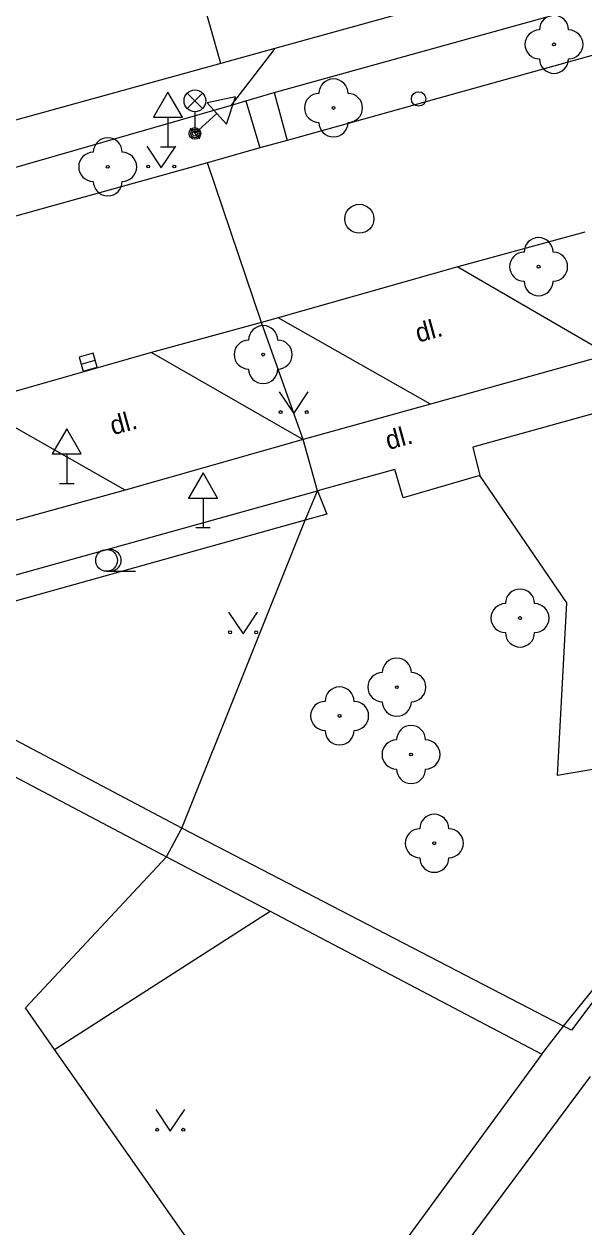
# Model space of a CAD drawing. Extents: x -596229 to -595156, y -1161237 to -1159376.
# Drawn here: x -595355.8 to -595336.53, y -1160640.02 to -1160598.57 of the extents above; entities that cross this region are included whole.
import ezdxf

# ---------------------------------------------------------------- set-up
doc = ezdxf.new("R2010")
doc.units = 0
for name, color, linetype in [('Level 22', 7, 'Continuous'), ('Level 27', 7, 'Continuous'), ('Level 28', 7, 'Continuous'), ('Level 33', 7, 'Continuous'), ('Level 34', 7, 'Continuous'), ('Level 36', 7, 'Continuous'), ('Specificka linie pasportu komunikaci', 7, 'Continuous'), ('TM - budovy zdene_ betonove - VP', 7, 'Continuous'), ('TM - chodniky - VP', 7, 'Continuous'), ('TM - komunikace - VP', 7, 'Continuous'), ('TM - popis povrchu', 7, 'Continuous'), ('TM - rozhrani mezi zpev. plochami mezi sebou - VP', 7, 'Continuous'), ('TM - rozhrani ploch obecne - VP', 7, 'Continuous')]:
    doc.layers.add(name, color=color, linetype=linetype)

msp = doc.modelspace()

# ---------------------------------------------------------------- linework, layer by layer
at = {"layer": 'Level 22'}
for centre in [(-595337.56, -1160599.27), (-595345.15, -1160601.46), (-595352.92, -1160603.49), (-595338.09, -1160606.93), (-595347.57, -1160609.96), (-595338.73, -1160619.04), (-595342.97, -1160621.42), (-595344.94, -1160622.41), (-595342.48, -1160623.74), (-595341.68, -1160626.8)]:
    msp.add_circle(centre, 0.05, dxfattribs=at)
for centre, start, end in [((-595337.56, -1160598.77), 0, 180), ((-595338.06, -1160599.27), 90, 270), ((-595337.06, -1160599.27), 270, 90), ((-595337.56, -1160599.77), 180, 0), ((-595345.15, -1160600.96), 0, 180), ((-595345.65, -1160601.46), 90, 270), ((-595344.65, -1160601.46), 270, 90), ((-595345.15, -1160601.96), 180, 0), ((-595352.92, -1160602.99), 0, 180), ((-595353.42, -1160603.49), 90, 270), ((-595352.42, -1160603.49), 270, 90), ((-595352.92, -1160603.99), 180, 0), ((-595338.09, -1160606.43), 0, 180), ((-595338.59, -1160606.93), 90, 270), ((-595337.59, -1160606.93), 270, 90), ((-595338.09, -1160607.43), 180, 0), ((-595347.57, -1160609.46), 0, 180), ((-595348.07, -1160609.96), 90, 270), ((-595347.07, -1160609.96), 270, 90), ((-595347.57, -1160610.46), 180, 0), ((-595338.73, -1160618.54), 0, 180), ((-595339.23, -1160619.04), 90, 270), ((-595338.23, -1160619.04), 270, 90), ((-595338.73, -1160619.54), 180, 0), ((-595342.97, -1160620.92), 0, 180), ((-595343.47, -1160621.42), 90, 270), ((-595342.47, -1160621.42), 270, 90), ((-595344.94, -1160621.91), 0, 180), ((-595345.44, -1160622.41), 90, 270), ((-595344.44, -1160622.41), 270, 90), ((-595342.97, -1160621.92), 180, 0), ((-595344.94, -1160622.91), 180, 0), ((-595342.48, -1160623.24), 0, 180), ((-595342.98, -1160623.74), 90, 270), ((-595341.98, -1160623.74), 270, 90), ((-595342.48, -1160624.24), 180, 0), ((-595341.68, -1160626.3), 0, 180), ((-595342.18, -1160626.8), 90, 270), ((-595341.18, -1160626.8), 270, 90), ((-595341.68, -1160627.3), 180, 0)]:
    msp.add_arc(centre, 0.5, start, end, dxfattribs=at)
at = {"layer": 'Level 27'}
msp.add_line((-595353.83, -1160610.289), (-595353.35, -1160610.151), dxfattribs=at)
msp.add_lwpolyline([(-595353.761, -1160610.529), (-595353.281, -1160610.391), (-595353.419, -1160609.911), (-595353.899, -1160610.049)], close=True, dxfattribs=at)
msp.add_circle((-595344.26, -1160605.28), 0.5, dxfattribs=at)
at = {"layer": 'Level 28'}
msp.add_circle((-595342.22, -1160601.15), 0.25, dxfattribs=at)
at = {"layer": 'Level 33'}
for p, q in [((-595350.185, -1160601.48), (-595349.655, -1160600.95)), ((-595350.185, -1160600.95), (-595349.655, -1160601.48)), ((-595349.92, -1160601.59), (-595349.92, -1160602.34))]:
    msp.add_line(p, q, dxfattribs=at)
for centre, radius in [((-595349.92, -1160601.215), 0.375), ((-595349.92, -1160602.34), 0.2), ((-595349.92, -1160602.34), 0.145), ((-595349.92, -1160602.34), 0.0876)]:
    msp.add_circle(centre, radius, dxfattribs=at)
at = {"layer": 'Level 34'}
for p, q in [((-595350.85, -1160601.782), (-595350.85, -1160602.8)), ((-595349.167, -1160601.655), (-595349.92, -1160602.34)), ((-595350.088, -1160602.155), (-595349.752, -1160602.525)), ((-595351.1, -1160602.8), (-595350.6, -1160602.8)), ((-595354.33, -1160613.382), (-595354.33, -1160614.4)), ((-595354.58, -1160614.4), (-595354.08, -1160614.4)), ((-595349.64, -1160614.902), (-595349.64, -1160615.92)), ((-595349.89, -1160615.92), (-595349.39, -1160615.92))]:
    msp.add_line(p, q, dxfattribs=at)
for points in [[(-595351.35, -1160601.782), (-595350.35, -1160601.782), (-595350.85, -1160600.916)], [(-595349.503, -1160601.285), (-595348.83, -1160602.025), (-595348.526, -1160601.073)], [(-595354.83, -1160613.382), (-595353.83, -1160613.382), (-595354.33, -1160612.516)], [(-595350.14, -1160614.902), (-595349.14, -1160614.902), (-595349.64, -1160614.036)]]:
    msp.add_lwpolyline(points, close=True, dxfattribs=at)
at = {"layer": 'Level 36'}
msp.add_line((-595352.96, -1160617.425), (-595351.96, -1160617.425), dxfattribs=at)
for points in [[(-595351.58, -1160602.78), (-595351.08, -1160603.53), (-595350.58, -1160602.78)], [(-595347.02, -1160611.24), (-595346.52, -1160611.99), (-595346.02, -1160611.24)], [(-595348.76, -1160618.83), (-595348.26, -1160619.58), (-595347.76, -1160618.83)], [(-595351.27, -1160635.97), (-595350.77, -1160636.72), (-595350.27, -1160635.97)]]:
    msp.add_lwpolyline(points, dxfattribs=at)
for centre, radius in [((-595351.53, -1160603.48), 0.05), ((-595350.631, -1160603.48), 0.05), ((-595346.97, -1160611.94), 0.05), ((-595346.071, -1160611.94), 0.05), ((-595352.96, -1160617.05), 0.375), ((-595348.71, -1160619.53), 0.05), ((-595347.811, -1160619.53), 0.05), ((-595351.22, -1160636.67), 0.05), ((-595350.321, -1160636.67), 0.05)]:
    msp.add_circle(centre, radius, dxfattribs=at)
msp.add_arc((-595352.835, -1160617.05), 0.375, 260.4059, 99.5941, dxfattribs=at)
at = {"layer": 'Specificka linie pasportu komunikaci'}
for points in [[(-595348.66, -1160601.36), (-595347.23, -1160599.5), (-595347.17, -1160599.41)], [(-595347.63, -1160608.85), (-595349.49, -1160603.35)], [(-595346.19, -1160612.89), (-595347.63, -1160608.85)], [(-595345.7, -1160614.66), (-595346.19, -1160612.89)], [(-595346.12, -1160615.67), (-595345.7, -1160614.66)], [(-595350.37, -1160626.28), (-595350.35, -1160626.22), (-595346.12, -1160615.67)], [(-595350.9, -1160627.27), (-595350.37, -1160626.28)], [(-595337.23, -1160633.1), (-595331.76, -1160626.32)], [(-595354.75, -1160633.9), (-595355.75, -1160632.47), (-595350.9, -1160627.27)], [(-595354.75, -1160633.9), (-595347.33, -1160629.14)], [(-595337.98, -1160634.07), (-595337.23, -1160633.1)], [(-595346.48, -1160645.69), (-595346.53, -1160645.65), (-595354.75, -1160633.9)]]:
    msp.add_lwpolyline(points, dxfattribs=at)
at = {"layer": 'TM - budovy zdene_ betonove - VP'}
for points in [[(-595349.03, -1160599.93), (-595352.29, -1160588.46)], [(-595338.32, -1160596.95), (-595347.17, -1160599.41)], [(-595347.17, -1160599.41), (-595349.03, -1160599.93)], [(-595349.03, -1160599.93), (-595359.59, -1160602.85)]]:
    msp.add_lwpolyline(points, dxfattribs=at)
at = {"layer": 'TM - chodniky - VP'}
for points in [[(-595347.19, -1160600.93), (-595317.77, -1160592.75), (-595317.5, -1160593.68)], [(-595348.17, -1160601.22), (-595347.19, -1160600.93)], [(-595357.53, -1160603.92), (-595348.66, -1160601.36)], [(-595348.66, -1160601.36), (-595348.17, -1160601.22)], [(-595322.18, -1160608.1), (-595340.35, -1160613.15)], [(-595341.81, -1160611.67), (-595346.19, -1160612.89)], [(-595340.35, -1160613.15), (-595340.11, -1160614.13)], [(-595343.04, -1160613.92), (-595345.7, -1160614.66)], [(-595342.75, -1160614.89), (-595343.04, -1160613.92)], [(-595340.11, -1160614.13), (-595342.75, -1160614.89)], [(-595345.7, -1160614.66), (-595345.717, -1160614.665), (-595359.69, -1160618.56)], [(-595352.32, -1160614.63), (-595356.7, -1160615.84)], [(-595350.37, -1160626.28), (-595361.98, -1160620.13), (-595362.5, -1160619.35)], [(-595363.5, -1160621.09), (-595362.64, -1160621.06), (-595350.9, -1160627.27)], [(-595337.23, -1160633.1), (-595350.37, -1160626.28)], [(-595331.76, -1160626.32), (-595336.96, -1160633.24)], [(-595350.9, -1160627.27), (-595347.33, -1160629.14)], [(-595347.33, -1160629.14), (-595337.98, -1160634.07)], [(-595336.96, -1160633.24), (-595337.23, -1160633.1)], [(-595337.98, -1160634.07), (-595346.48, -1160645.69)], [(-595336.32, -1160634.84), (-595345.37, -1160647.01)]]:
    msp.add_lwpolyline(points, dxfattribs=at)
at = {"layer": 'TM - komunikace - VP'}
for points in [[(-595319.21, -1160594.89), (-595346.74, -1160602.58)], [(-595346.74, -1160602.58), (-595347.68, -1160602.84)], [(-595347.68, -1160602.84), (-595349.49, -1160603.35)], [(-595349.49, -1160603.35), (-595357.09, -1160605.47)], [(-595336.5, -1160605.74), (-595340.87, -1160606.94)], [(-595340.87, -1160606.94), (-595335.67, -1160609.96)], [(-595347.63, -1160608.85), (-595351.41, -1160609.89)], [(-595347.05, -1160608.69), (-595347.63, -1160608.85)], [(-595341.81, -1160611.67), (-595347.05, -1160608.69)], [(-595351.41, -1160609.89), (-595346.19, -1160612.89)], [(-595335.67, -1160609.96), (-595341.81, -1160611.67)], [(-595352.32, -1160614.63), (-595357.57, -1160611.64)], [(-595346.19, -1160612.89), (-595352.32, -1160614.63)]]:
    msp.add_lwpolyline(points, dxfattribs=at)
at = {"layer": 'TM - rozhrani mezi zpev. plochami mezi sebou - VP'}
for points in [[(-595340.87, -1160606.94), (-595347.05, -1160608.69)], [(-595351.41, -1160609.89), (-595357.57, -1160611.64)]]:
    msp.add_lwpolyline(points, dxfattribs=at)
at = {"layer": 'TM - rozhrani ploch obecne - VP'}
for points in [[(-595347.19, -1160600.93), (-595346.74, -1160602.58)], [(-595348.17, -1160601.22), (-595347.68, -1160602.84)], [(-595329.32, -1160623.07), (-595337.44, -1160624.46), (-595337.12, -1160618.51), (-595340.11, -1160614.13)], [(-595345.7, -1160614.66), (-595345.38, -1160615.46), (-595346.12, -1160615.67)], [(-595346.12, -1160615.67), (-595359.45, -1160619.39), (-595359.69, -1160618.56)]]:
    msp.add_lwpolyline(points, dxfattribs=at)

# ---------------------------------------------------------------- texts
at = {"layer": 'TM - popis povrchu'}
for p in [(-595342.23, -1160609.55), (-595352.74, -1160612.74), (-595343.26, -1160613.25)]:
    msp.add_text('dl.', height=0.65, rotation=15.34, dxfattribs=at).set_placement(p)

doc.saveas('drawing.dxf')
